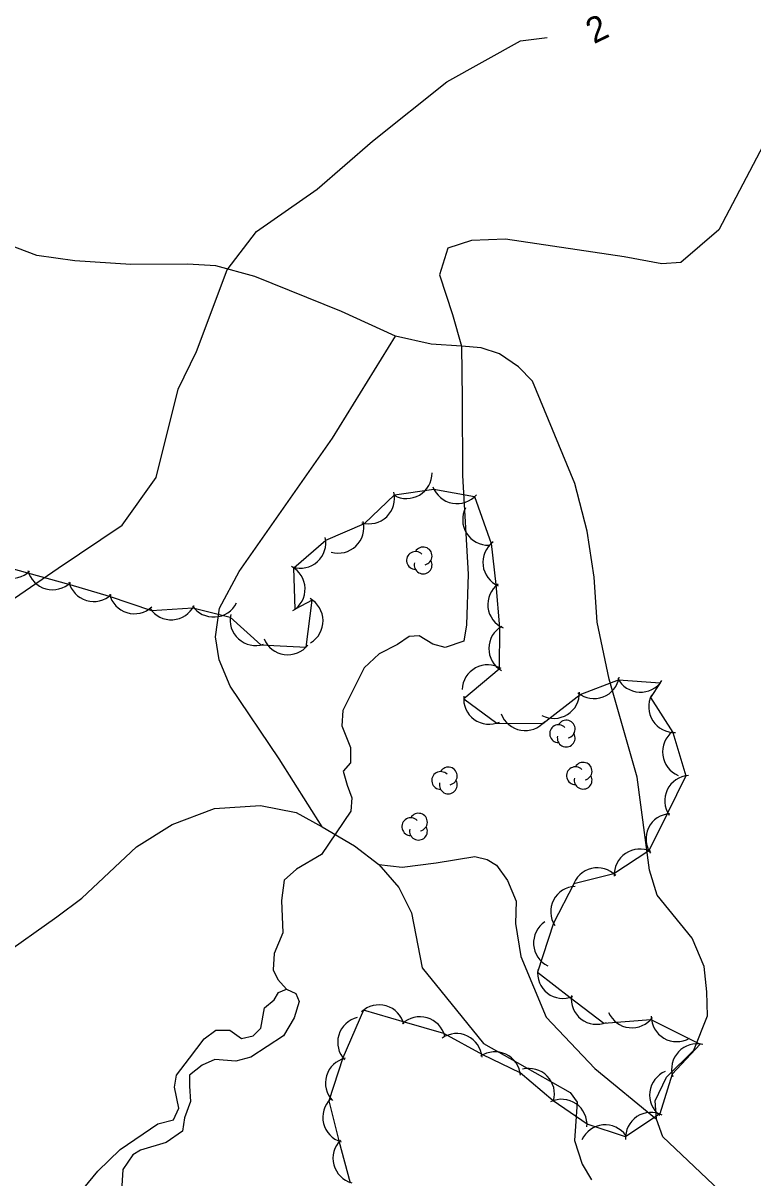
# Model space of a CAD drawing. Extents: x 643342 to 646936, y 5873857 to 5876103.
# Drawn here: x 645044.9 to 645130.8, y 5874698.4 to 5874834.4 of the extents above; entities that cross this region are included whole.
import ezdxf

# ---------------------------------------------------------------- set-up
doc = ezdxf.new("R2010")
doc.units = 0
for name, color, linetype in [('Niveau 2', 7, 'Continuous'), ('Niveau 22', 7, 'Continuous'), ('Niveau 4', 7, 'Continuous'), ('Niveau 44', 7, 'Continuous')]:
    doc.layers.add(name, color=color, linetype=linetype)

msp = doc.modelspace()

# ---------------------------------------------------------------- linework, layer by layer
at = {"layer": 'Niveau 2'}
msp.add_lwpolyline([(645043.91, 5874766.65), (645049.05, 5874770.2), (645056.57, 5874775.26), (645060.56, 5874780.87), (645063.15, 5874791.28), (645065.33, 5874795.7), (645068.93, 5874805.33), (645072.4, 5874809.84), (645079.51, 5874814.82), (645086.04, 5874820.47), (645094.78, 5874827.46), (645103.44, 5874832.3), (645106.6, 5874832.66)], dxfattribs=at)
at = {"layer": 'Niveau 22'}
for points in [[(645126.89, 5874696.89), (645120.2, 5874703.22), (645119.46, 5874705.31), (645119.32, 5874707.44), (645120.66, 5874710.26), (645123.87, 5874713.44), (645125.48, 5874717.47), (645125.4, 5874720.31), (645125.08, 5874723.26), (645123.67, 5874726.61), (645119.55, 5874731.69), (645118.64, 5874734.61), (645117.18, 5874745.57), (645113.91, 5874757.12), (645112.5, 5874763.81), (645112.14, 5874769.14), (645111.3, 5874774.55), (645109.85, 5874780.17), (645104.88, 5874792.22), (645103.23, 5874793.9), (645101, 5874795.42), (645098.82, 5874796.12), (645096.52, 5874796.32), (645092.96, 5874796.57), (645088.76, 5874797.49), (645082.41, 5874800.41), (645072.19, 5874804.51), (645067.61, 5874805.77), (645064.26, 5874805.98), (645057.6, 5874805.93), (645051, 5874806.38), (645046.54, 5874806.99), (645042.29, 5874808.61)], [(645080.11, 5874739.72), (645075.07, 5874747.72), (645069.27, 5874756.27), (645067.99, 5874759.4), (645067.57, 5874762.11), (645068.05, 5874765.47), (645070.35, 5874769.78), (645081.34, 5874785.48), (645088.76, 5874797.49)], [(645042.25, 5874724.41), (645048.9, 5874729.13), (645051.83, 5874731.34), (645058.27, 5874737.35), (645062.47, 5874740), (645067.43, 5874741.87), (645072.84, 5874742.22), (645077.04, 5874741.42), (645080.11, 5874739.72), (645083.93, 5874737.47), (645086.8, 5874735.28), (645089.12, 5874732.57), (645090.62, 5874729.58), (645091.89, 5874723.13), (645094.09, 5874720.42), (645099.12, 5874714.21), (645103.06, 5874711.97), (645109.32, 5874708.46), (645110.11, 5874707.32), (645109.83, 5874702.79), (645110.73, 5874699.99), (645111.8, 5874698.16)], [(645086.8, 5874735.28), (645089.54, 5874734.98), (645093.53, 5874735.48), (645098.08, 5874736.25), (645099.53, 5874735.87), (645100.64, 5874735.23), (645101.94, 5874733.41), (645102.94, 5874730.98), (645102.88, 5874728.36), (645103.5, 5874724.47), (645106.47, 5874717.3), (645112.2, 5874711.26), (645119.46, 5874705.31)]]:
    msp.add_lwpolyline(points, dxfattribs=at)
at = {"layer": 'Niveau 4'}
for points in [[(645135.68, 5874826.91), (645126.79, 5874810.04), (645122.33, 5874806.19), (645120.09, 5874806.04), (645115.66, 5874806.83), (645101.69, 5874808.91), (645097.68, 5874808.77), (645094.9, 5874807.88), (645093.94, 5874804.72), (645095.44, 5874800.06), (645096.52, 5874796.32), (645096.59, 5874790.13), (645096.62, 5874781.09), (645097.3, 5874769.48), (645097.12, 5874763.52), (645096.78, 5874761.59), (645094.58, 5874760.85), (645093.14, 5874761.24), (645091.53, 5874762.2), (645090.36, 5874762.13), (645089, 5874761.21), (645086.83, 5874760.11), (645085.05, 5874758.45), (645082.55, 5874753.41), (645082.44, 5874751.62), (645083.44, 5874749.06), (645083.45, 5874747.28), (645082.57, 5874746.27), (645083.04, 5874744.63), (645083.62, 5874743.12), (645083.49, 5874741.57), (645080.05, 5874736.47), (645077.09, 5874734.73), (645075.64, 5874733.44), (645075.34, 5874731.04), (645075.48, 5874727.24), (645074.46, 5874724.8), (645074.36, 5874722.89), (645074.91, 5874721.73), (645075.9, 5874720.62)], [(645052.06, 5874697.17), (645053.7, 5874699.18), (645056.36, 5874701.73), (645060.77, 5874704.76), (645062.63, 5874705.24), (645063.25, 5874706.59), (645062.73, 5874709.05), (645062.98, 5874710.5), (645064.5, 5874712.5), (645066.24, 5874714.76), (645067.59, 5874715.8), (645069.25, 5874715.78), (645070.62, 5874714.8), (645072.01, 5874715.13), (645072.9, 5874716.02), (645073.33, 5874718.43), (645074.45, 5874719.34), (645074.98, 5874720.21), (645075.9, 5874720.62), (645077, 5874720.1), (645077.42, 5874719.17), (645076.84, 5874717.23), (645075.57, 5874715.13), (645071.71, 5874712.61), (645069.97, 5874712.14), (645067.47, 5874712.34), (645065.98, 5874711.64), (645064.52, 5874710.48), (645064.49, 5874709.17), (645064.62, 5874707.39), (645063.92, 5874705.44), (645063.67, 5874703.88), (645061.75, 5874702.56), (645058.74, 5874701.65), (645057.83, 5874701.12), (645056.65, 5874699.37), (645056.54, 5874697.46)]]:
    msp.add_lwpolyline(points, dxfattribs=at)
at = {"layer": 'Niveau 44'}
for points in [[(645040.76, 5874770.94), (645045.44, 5874769.63), (645050.4, 5874768.27), (645055.04, 5874766.88), (645060.04, 5874765.19), (645064.89, 5874765.51), (645069.3, 5874764.4), (645072.9, 5874761.14), (645078.23, 5874760.89), (645078.95, 5874766.43), (645076.94, 5874765.36), (645076.79, 5874770.21), (645080.53, 5874773.5), (645085.1, 5874775.46), (645088.61, 5874778.81), (645093.27, 5874779.48), (645098.05, 5874778.61), (645099.99, 5874773.07), (645100.56, 5874768.25), (645100.98, 5874763.16), (645100.94, 5874758.3), (645096.77, 5874754.81), (645100.69, 5874751.95), (645106.09, 5874751.91), (645110.47, 5874755.31), (645115.01, 5874757.05), (645119.9, 5874756.68), (645118.75, 5874754.94), (645121.37, 5874750.85), (645122.91, 5874745.73), (645120.71, 5874741.24), (645118.58, 5874736.88), (645114.45, 5874734.19), (645109.74, 5874733.03), (645107.33, 5874728.38), (645105.46, 5874722.6), (645109.31, 5874719.64), (645113.27, 5874716.6), (645118.8, 5874717.04), (645124.61, 5874714.15), (645121.29, 5874710.61), (645119.86, 5874705.91), (645115.83, 5874703.22), (645111.29, 5874704.71), (645107.29, 5874707.47), (645103.4, 5874710.77), (645099.02, 5874712.86), (645094.45, 5874715.38), (645089.79, 5874716.73), (645084.99, 5874718.13), (645082.55, 5874712.52)], [(645082.55, 5874712.52), (645080.89, 5874707.46), (645082.06, 5874702.74), (645083.43, 5874697.8)]]:
    msp.add_lwpolyline(points, dxfattribs=at)
for centre, radius, start, end in [((645090.05, 5874781.38), 3, 240.4733, 0.4512), ((645090.05, 5874781.38), 3, 240.4733, 0.4512), ((645090.05, 5874781.38), 3, 240.4733, 0.4512), ((645095.98, 5874780.78), 3, 199.6017, 319.5797), ((645095.98, 5874780.78), 3, 199.6017, 319.5797), ((645095.98, 5874780.78), 3, 199.6017, 319.5797), ((645085.64, 5874778.41), 3, 253.6602, 13.6381), ((645085.64, 5874778.41), 3, 253.6602, 13.6381), ((645085.64, 5874778.41), 3, 253.6602, 13.6381), ((645099.65, 5874775.89), 3, 152.039, 272.017), ((645099.65, 5874775.89), 3, 152.039, 272.017), ((645099.65, 5874775.89), 3, 152.039, 272.017), ((645082.02, 5874774.96), 3, 253.6602, 13.6381), ((645082.02, 5874774.96), 3, 253.6602, 13.6381), ((645082.02, 5874774.96), 3, 253.6602, 13.6381), ((645077.55, 5874773.18), 3, 252.1401, 12.118), ((645077.55, 5874773.18), 3, 252.1401, 12.118), ((645077.55, 5874773.18), 3, 252.1401, 12.118), ((645092, 5874771.62), 1.05, 282.2692, 149.7263), ((645102.03, 5874770.86), 3, 126.696, 246.674), ((645102.03, 5874770.86), 3, 126.696, 246.674), ((645102.03, 5874770.86), 3, 126.696, 246.674), ((645043.57, 5874771.98), 3, 194.3604, 314.3384), ((645043.57, 5874771.98), 3, 194.3604, 314.3384), ((645043.57, 5874771.98), 3, 194.3604, 314.3384), ((645091.1, 5874771.09), 1.05, 44.1154, 269.804), ((645048.39, 5874770.64), 3, 194.3604, 314.3384), ((645048.39, 5874770.64), 3, 194.3604, 314.3384), ((645048.39, 5874770.64), 3, 194.3604, 314.3384), ((645075.1, 5874767.73), 3, 301.7656, 61.7436), ((645075.1, 5874767.73), 3, 301.7656, 61.7436), ((645075.1, 5874767.73), 3, 301.7656, 61.7436), ((645092, 5874770.57), 1.05, 166.9369, 29.6212), ((645053.23, 5874769.26), 3, 193.2608, 313.2388), ((645053.23, 5874769.26), 3, 193.2608, 313.2388), ((645053.23, 5874769.26), 3, 193.2608, 313.2388), ((645058.01, 5874767.82), 3, 193.2608, 313.2388), ((645058.01, 5874767.82), 3, 193.2608, 313.2388), ((645058.01, 5874767.82), 3, 193.2608, 313.2388), ((645102.61, 5874765.9), 3, 126.696, 246.674), ((645102.61, 5874765.9), 3, 126.696, 246.674), ((645102.61, 5874765.9), 3, 126.696, 246.674), ((645062.35, 5874767.11), 3, 213.7198, 333.6978), ((645062.35, 5874767.11), 3, 213.7198, 333.6978), ((645062.35, 5874767.11), 3, 213.7198, 333.6978), ((645067.34, 5874767.43), 3, 213.7198, 333.6978), ((645067.34, 5874767.43), 3, 213.7198, 333.6978), ((645067.34, 5874767.43), 3, 213.7198, 333.6978), ((645077.22, 5874763.98), 3, 300.7945, 60.7725), ((645077.22, 5874763.98), 3, 300.7945, 60.7725), ((645077.22, 5874763.98), 3, 300.7945, 60.7725), ((645072.28, 5874764.08), 3, 167.8629, 287.8408), ((645072.28, 5874764.08), 3, 167.8629, 287.8408), ((645072.28, 5874764.08), 3, 167.8629, 287.8408), ((645102.73, 5874760.72), 3, 119.5723, 239.5503), ((645102.73, 5874760.72), 3, 119.5723, 239.5503), ((645102.73, 5874760.72), 3, 119.5723, 239.5503), ((645076.07, 5874762.98), 3, 202.0711, 322.0491), ((645076.07, 5874762.98), 3, 202.0711, 322.0491), ((645076.07, 5874762.98), 3, 202.0711, 322.0491), ((645099.59, 5874755.8), 3, 58.3462, 178.3241), ((645099.59, 5874755.8), 3, 58.3462, 178.3241), ((645099.59, 5874755.8), 3, 58.3462, 178.3241), ((645112.11, 5874757.83), 3, 230.9542, 350.9321), ((645112.11, 5874757.83), 3, 230.9542, 350.9321), ((645112.11, 5874757.83), 3, 230.9542, 350.9321), ((645117.58, 5874758.58), 3, 206.8444, 326.8223), ((645117.58, 5874758.58), 3, 206.8444, 326.8223), ((645117.58, 5874758.58), 3, 206.8444, 326.8223), ((645099.77, 5874754.8), 3, 173.835, 293.813), ((645099.77, 5874754.8), 3, 173.835, 293.813), ((645099.77, 5874754.8), 3, 173.835, 293.813), ((645107.39, 5874755.49), 3, 242.0024, 1.9803), ((645107.39, 5874755.49), 3, 242.0024, 1.9803), ((645107.39, 5874755.49), 3, 242.0024, 1.9803), ((645121.55, 5874753.84), 3, 152.5851, 272.563), ((645121.55, 5874753.84), 3, 152.5851, 272.563), ((645121.55, 5874753.84), 3, 152.5851, 272.563), ((645104, 5874754.06), 3, 200.1634, 320.1414), ((645104, 5874754.06), 3, 200.1634, 320.1414), ((645104, 5874754.06), 3, 200.1634, 320.1414), ((645108.84, 5874751.23), 1.05, 282.2692, 149.7263), ((645107.94, 5874750.7), 1.05, 44.1154, 269.804), ((645108.84, 5874750.18), 1.05, 166.9369, 29.6212), ((645123.17, 5874748.55), 3, 127.4323, 247.4102), ((645123.17, 5874748.55), 3, 127.4323, 247.4102), ((645123.17, 5874748.55), 3, 127.4323, 247.4102), ((645094.96, 5874745.71), 1.05, 282.2692, 149.7263), ((645109.93, 5874745.74), 1.05, 44.1154, 269.804), ((645110.83, 5874746.27), 1.05, 282.2692, 149.7263), ((645094.06, 5874745.18), 1.05, 44.1154, 269.804), ((645110.83, 5874745.22), 1.05, 166.9369, 29.6212), ((645123.43, 5874742.78), 3, 93.9776, 213.9555), ((645123.43, 5874742.78), 3, 93.9776, 213.9555), ((645123.43, 5874742.78), 3, 93.9776, 213.9555), ((645094.96, 5874744.66), 1.05, 166.9369, 29.6212), ((645091.45, 5874740.27), 1.05, 282.2692, 149.7263), ((645121.23, 5874738.28), 3, 93.9776, 213.9555), ((645121.23, 5874738.28), 3, 93.9776, 213.9555), ((645121.23, 5874738.28), 3, 93.9776, 213.9555), ((645090.55, 5874739.74), 1.05, 44.1154, 269.804), ((645091.45, 5874739.22), 1.05, 166.9369, 29.6212), ((645117.49, 5874734.11), 3, 64.0181, 183.996), ((645117.49, 5874734.11), 3, 64.0181, 183.996), ((645117.49, 5874734.11), 3, 64.0181, 183.996), ((645112.51, 5874731.9), 3, 43.7367, 163.7147), ((645112.51, 5874731.9), 3, 43.7367, 163.7147), ((645112.51, 5874731.9), 3, 43.7367, 163.7147), ((645110.01, 5874729.72), 3, 92.6172, 212.5952), ((645110.01, 5874729.72), 3, 92.6172, 212.5952), ((645110.01, 5874729.72), 3, 92.6172, 212.5952), ((645108, 5874726.05), 3, 123.9428, 243.9208), ((645108, 5874726.05), 3, 123.9428, 243.9208), ((645108, 5874726.05), 3, 123.9428, 243.9208), ((645108.46, 5874722.52), 3, 172.4753, 292.4532), ((645108.46, 5874722.52), 3, 172.4753, 292.4532), ((645108.46, 5874722.52), 3, 172.4753, 292.4532), ((645112.42, 5874719.47), 3, 172.4753, 292.4532), ((645112.42, 5874719.47), 3, 172.4753, 292.4532), ((645112.42, 5874719.47), 3, 172.4753, 292.4532), ((645086.82, 5874715.76), 3, 13.7839, 133.7619), ((645086.82, 5874715.76), 3, 13.7839, 133.7619), ((645086.82, 5874715.76), 3, 13.7839, 133.7619), ((645084.94, 5874714.34), 3, 103.3139, 223.2918), ((645084.94, 5874714.34), 3, 103.3139, 223.2918), ((645084.94, 5874714.34), 3, 103.3139, 223.2918), ((645091.63, 5874714.36), 3, 13.7839, 133.7619), ((645091.63, 5874714.36), 3, 13.7839, 133.7619), ((645091.63, 5874714.36), 3, 13.7839, 133.7619), ((645116.58, 5874719.06), 3, 203.6381, 323.6161), ((645116.58, 5874719.06), 3, 203.6381, 323.6161), ((645116.58, 5874719.06), 3, 203.6381, 323.6161), ((645121.84, 5874717.43), 3, 179.9569, 299.9348), ((645121.84, 5874717.43), 3, 179.9569, 299.9348), ((645121.84, 5874717.43), 3, 179.9569, 299.9348), ((645095.94, 5874712.38), 3, 4.5094, 124.4874), ((645095.94, 5874712.38), 3, 4.5094, 124.4874), ((645095.94, 5874712.38), 3, 4.5094, 124.4874), ((645124.24, 5874711.18), 3, 76.8146, 196.7925), ((645124.24, 5874711.18), 3, 76.8146, 196.7925), ((645124.24, 5874711.18), 3, 76.8146, 196.7925), ((645100.46, 5874710.23), 3, 4.5094, 124.4874), ((645100.46, 5874710.23), 3, 4.5094, 124.4874), ((645100.46, 5874710.23), 3, 4.5094, 124.4874), ((645083.5, 5874709.55), 3, 103.3139, 223.2918), ((645083.5, 5874709.55), 3, 103.3139, 223.2918), ((645083.5, 5874709.55), 3, 103.3139, 223.2918), ((645104.46, 5874708.27), 3, 344.4601, 104.438), ((645104.46, 5874708.27), 3, 344.4601, 104.438), ((645104.46, 5874708.27), 3, 344.4601, 104.438), ((645121.66, 5874708.15), 3, 112.6873, 232.6652), ((645121.66, 5874708.15), 3, 112.6873, 232.6652), ((645121.66, 5874708.15), 3, 112.6873, 232.6652), ((645083.18, 5874705.52), 3, 133.9026, 253.8805), ((645083.18, 5874705.52), 3, 133.9026, 253.8805), ((645083.18, 5874705.52), 3, 133.9026, 253.8805), ((645108.29, 5874704.64), 3, 355.3745, 115.3525), ((645108.29, 5874704.64), 3, 355.3745, 115.3525), ((645108.29, 5874704.64), 3, 355.3745, 115.3525), ((645118.82, 5874703.1), 3, 63.7011, 183.679), ((645118.82, 5874703.1), 3, 63.7011, 183.679), ((645118.82, 5874703.1), 3, 63.7011, 183.679), ((645113.43, 5874701.63), 3, 35.6844, 155.6623), ((645113.43, 5874701.63), 3, 35.6844, 155.6623), ((645113.43, 5874701.63), 3, 35.6844, 155.6623), ((645084.39, 5874700.7), 3, 134.9289, 254.9068), ((645084.39, 5874700.7), 3, 134.9289, 254.9068), ((645084.39, 5874700.7), 3, 134.9289, 254.9068)]:
    msp.add_arc(centre, radius, start, end, dxfattribs=at)

# ---------------------------------------------------------------- texts
at = {"layer": 'Niveau 2'}
msp.add_text('2', height=3, rotation=25.7543, dxfattribs=at).set_placement((645112.09, 5874831.87))

doc.saveas('drawing.dxf')
